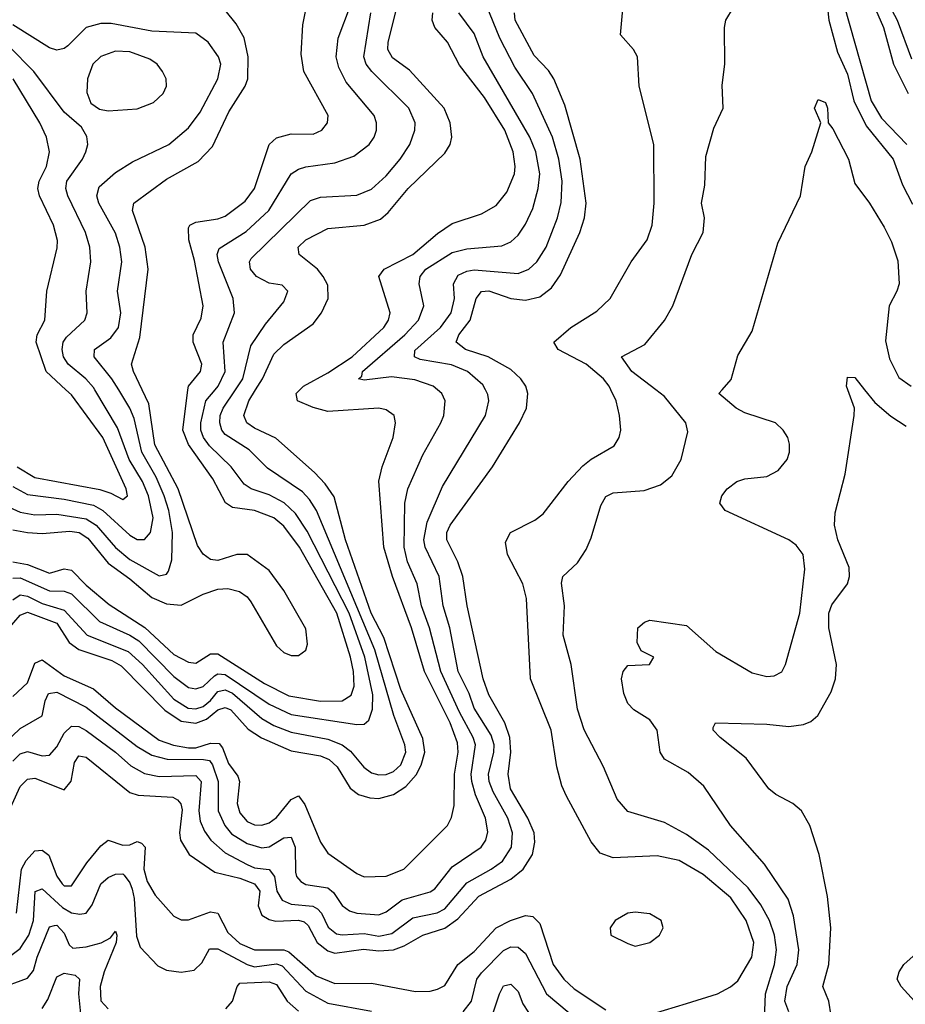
# Model space of a CAD drawing. Header units: inches. Extents: x 884549 to 1028252, y 526810 to 653624.
# Tile 930 of 1056: x 1003709 to 1006128, y 628321 to 631011. Entities that reach past the tile are written whole.
import ezdxf

# ---------------------------------------------------------------- set-up
doc = ezdxf.new("R2010")
doc.units = ezdxf.units.IN
doc.header["$MEASUREMENT"] = 0
doc.layers.add('B0602', color=7, linetype='Continuous')
doc.layers.add('B0603', color=7, linetype='Continuous')

msp = doc.modelspace()

# ---------------------------------------------------------------- linework, layer by layer
at = {"layer": 'B0602', "color": 5}
for points, elevation in [([(1003641.6, 629010), (1003710, 629074.9), (1003770, 629109.1), (1003778.1, 629150), (1003787.5, 629170), (1003810, 629174.4), (1003890, 629133.2), (1004030, 629025.8), (1004070, 629002.2), (1004111.2, 628991.2), (1004210.4, 628990.4), (1004226.8, 628986.8), (1004235.4, 628975.4), (1004251.1, 628930), (1004251.2, 628850), (1004268.9, 628810), (1004287.3, 628787.3), (1004330, 628760.2), (1004370, 628748.2), (1004390, 628751), (1004430, 628776.3), (1004450, 628777.6), (1004461.2, 628750), (1004462.1, 628682.1), (1004465.1, 628670), (1004476.7, 628656.7), (1004490, 628648.7), (1004550, 628639.5), (1004566.2, 628626.2), (1004590, 628591.1), (1004610, 628576.1), (1004630, 628570.1), (1004690, 628565.5), (1004710, 628573.8), (1004753.5, 628606.5), (1004830, 628628.6), (1004843, 628637), (1004890, 628697.1), (1004969.2, 628750), (1004982.4, 628770), (1004987.5, 628792.4), (1004981.1, 628830), (1004953.8, 628893.8), (1004943.9, 628930), (1004942.2, 628950), (1004953.5, 629030), (1004947.5, 629050), (1004910, 629119.1), (1004858.9, 629230), (1004828.4, 629350), (1004806.3, 629410), (1004794.1, 629470), (1004767.9, 629530), (1004758.9, 629570), (1004760.7, 629690), (1004769.1, 629730), (1004810, 629822.2), (1004859, 629910), (1004867.3, 629930), (1004871.2, 629970), (1004862.2, 629990), (1004850.1, 630000)], 2460), ([(1003670.7, 628829.3), (1003710, 628916.1), (1003730, 628936.2), (1003750, 628939), (1003830, 628907.3), (1003849.6, 628930.4), (1003858.4, 628981.6), (1003870, 629000.1), (1003890, 628996.2), (1004010, 628900.1), (1004032.7, 628892.7), (1004126.7, 628886.7), (1004139.8, 628879.8), (1004149.3, 628869.3), (1004152.3, 628852.3), (1004145.3, 628790), (1004147.6, 628770), (1004171.6, 628730), (1004241.9, 628681.9), (1004310, 628665.6), (1004349.8, 628649.8), (1004364.5, 628630), (1004359.8, 628590), (1004370, 628564.3), (1004390, 628553), (1004408.7, 628548.7), (1004470, 628550.6), (1004486, 628546), (1004496.7, 628536.7), (1004521.7, 628490), (1004550, 628467.3), (1004570, 628461.1), (1004648.2, 628471.8), (1004690, 628467.1), (1004730.1, 628469.9), (1004759.4, 628480.6), (1004809.6, 628510.4), (1004870, 628529.3), (1004905.4, 628554.6), (1004963.1, 628616.9), (1005050, 628662.9), (1005084.3, 628690), (1005109.3, 628730), (1005115.7, 628764.3), (1005114.1, 628790), (1005097.1, 628830), (1005049.7, 628910), (1005042.9, 628950), (1005050.4, 629009.6), (1005047.5, 629050), (1005033.8, 629090), (1004990, 629166.5), (1004974.7, 629210), (1004931, 629410), (1004919.3, 629490), (1004905.3, 629530), (1004875.3, 629590), (1004875.8, 629610), (1004885, 629630), (1004999.9, 629790), (1005074.2, 629910), (1005092.7, 629950), (1005096.6, 629990), (1005093.8, 630000)], 2420), ([(1003675.5, 629344.5), (1003710, 629384.8), (1003730, 629392.1), (1003810, 629362.4), (1003843.5, 629310), (1003870, 629290.9), (1003960.3, 629260.3), (1003985.9, 629245.9), (1004105.1, 629125.1), (1004150, 629094.5), (1004190, 629089.4), (1004219.4, 629100.6), (1004250, 629125.4), (1004270, 629132.1), (1004285.8, 629125.8), (1004332.6, 629072.6), (1004368.9, 629048.9), (1004450, 629013.8), (1004530, 628999.9), (1004553.8, 628990), (1004575.7, 628970), (1004611.9, 628911.9), (1004634.6, 628894.6), (1004664.9, 628884.9), (1004690, 628883.5), (1004730, 628894.5), (1004763.9, 628916.1), (1004791.8, 628948.2), (1004805.4, 628974.6), (1004815.3, 629010), (1004810, 629047.2), (1004750, 629181.2), (1004703, 629323), (1004668.7, 629390), (1004599, 629590), (1004567.7, 629707.7), (1004543.2, 629743.2), (1004513.8, 629773.8), (1004408, 629868), (1004350, 629894.9), (1004329.5, 629909.5), (1004321.2, 629930), (1004334.3, 629970), (1004352.9, 630000)], 2520), ([(1003679.8, 629679.8), (1003710, 629665.7), (1003750, 629658.8), (1003810, 629660), (1003890, 629647.4), (1003917.6, 629630), (1003970, 629569.1), (1004010, 629536.5), (1004090, 629491.4), (1004110, 629496.2), (1004115.5, 629504.5), (1004124.3, 629535.7), (1004126.3, 629610), (1004116.2, 629670), (1004103.6, 629710), (1004081.8, 629761.8), (1004041.9, 629830), (1004021.4, 629921.4), (1004010, 629950), (1003979.2, 630000)], 2640), ([(1003689.6, 629530.4), (1003730, 629522.9), (1003790, 629499), (1003830, 629511.1), (1003850, 629507), (1003890, 629466.6), (1003953.4, 629413.4), (1004050.2, 629350.2), (1004130, 629276.6), (1004170, 629255.5), (1004190, 629253.3), (1004230, 629278.7), (1004250, 629278.8), (1004377.8, 629197.8), (1004443.9, 629163.9), (1004530, 629149.3), (1004589.3, 629150.7), (1004614.2, 629165.8), (1004622.4, 629190), (1004620.4, 629230), (1004612.1, 629270), (1004574.6, 629390), (1004472.9, 629570), (1004430, 629627.5), (1004403.2, 629650), (1004350, 629670.2), (1004290, 629678.3), (1004271, 629691), (1004236.5, 629756.5), (1004170, 629850.4), (1004154.1, 629890), (1004168.3, 630000)], 2580), ([(1003690, 629485.5), (1003710, 629486.1), (1003790, 629450.7), (1003830, 629450.1), (1003850, 629442.3), (1003927.1, 629367.1), (1004009.9, 629330.1), (1004033.9, 629313.9), (1004130, 629216.5), (1004170, 629186.3), (1004190, 629182.9), (1004210, 629189.2), (1004241, 629219), (1004250, 629223.7), (1004270, 629221.8), (1004390, 629141.1), (1004450, 629113), (1004630, 629085.3), (1004650, 629086.8), (1004662.3, 629097.7), (1004672.4, 629127.6), (1004673, 629167), (1004651.7, 629270), (1004608.7, 629390), (1004494.3, 629614.3), (1004462.5, 629662.5), (1004431.2, 629691.2), (1004390, 629712.9), (1004341.4, 629730), (1004322.3, 629742.3), (1004286.1, 629790), (1004227.2, 629847.2), (1004210.8, 629870), (1004203.8, 629890), (1004203.3, 629910), (1004216.9, 629970), (1004242.4, 630000)], 2560), ([(1003690, 629162.2), (1003730, 629199.2), (1003750, 629252.8), (1003770, 629262.5), (1003830, 629218.9), (1003910, 629183.4), (1003970, 629131), (1004090, 629042.7), (1004129.1, 629029.1), (1004170, 629022), (1004190, 629022), (1004230, 629035), (1004253.6, 629033.6), (1004262.3, 629022.3), (1004278.8, 628978.8), (1004304.7, 628944.7), (1004309.4, 628930), (1004302.9, 628870), (1004310, 628844.2), (1004330, 628820.6), (1004350, 628811.9), (1004370, 628810.8), (1004390, 628816.7), (1004410, 628831.7), (1004450, 628880.3), (1004470.4, 628890.4), (1004487.3, 628867.3), (1004530, 628764.5), (1004550, 628734.2), (1004630, 628678.6), (1004649.6, 628669.6), (1004710, 628671.5), (1004757.8, 628690), (1004877, 628810), (1004888.4, 628831.6), (1004895.4, 628864.6), (1004896.5, 628950), (1004906.1, 629010), (1004904.8, 629035.2), (1004884.7, 629090), (1004814.7, 629230), (1004779.2, 629350), (1004727.2, 629490), (1004703.1, 629570), (1004689.6, 629750.4), (1004698.5, 629790), (1004728.6, 629870), (1004735.6, 629910), (1004731.6, 629930), (1004710, 629945.3), (1004689.9, 629949.9), (1004550, 629940.5), (1004510, 629951.5), (1004467.2, 629970), (1004463.6, 629990), (1004473.7, 630000)], 2480), ([(1003690, 628985.6), (1003710, 629005.8), (1003730, 629011.4), (1003770, 628999.7), (1003790, 629001.4), (1003810, 629025), (1003830, 629061.8), (1003850, 629080.7), (1003870, 629080.4), (1003890, 629068.8), (1003970, 629010), (1004012.5, 628972.5), (1004050, 628951.9), (1004090, 628943.6), (1004190, 628946.5), (1004204.2, 628930), (1004197.6, 628850), (1004201.5, 628821.5), (1004213.8, 628793.8), (1004230.8, 628770), (1004270, 628735.1), (1004330, 628703.1), (1004350, 628693.7), (1004390, 628689.7), (1004404.7, 628670), (1004411, 628630), (1004425.7, 628605.7), (1004450, 628594.9), (1004509.6, 628589.6), (1004522.2, 628582.2), (1004533.3, 628570), (1004551.4, 628531.4), (1004574, 628514), (1004590, 628510.7), (1004650, 628514.6), (1004690, 628506.9), (1004725.6, 628514.4), (1004782.7, 628557.3), (1004848.8, 628571.2), (1004870, 628582.1), (1004930, 628653.3), (1004996.9, 628690), (1005027.6, 628712.4), (1005051.8, 628750), (1005054.6, 628790), (1005042.2, 628830), (1005001.7, 628901.7), (1004990.9, 628930), (1004989.2, 628950), (1005004, 629010), (1005004.6, 629030), (1004996.4, 629056.4), (1004950.6, 629130), (1004936.8, 629170), (1004906.3, 629230), (1004884.1, 629350), (1004865.3, 629410), (1004854.7, 629490), (1004816.6, 629570), (1004813.1, 629590), (1004821.4, 629638.6), (1004863.8, 629736.2), (1004981.2, 629930), (1004989.9, 629969.9), (1004987.1, 629987), (1004980.7, 630000)], 2440), ([(1003690, 629735.8), (1003730, 629714.4), (1003830, 629701.7), (1003910, 629685.1), (1003935.9, 629670), (1004010, 629602.6), (1004030, 629591.5), (1004050, 629591.3), (1004066.3, 629610), (1004072.9, 629650), (1004060.7, 629710), (1004043.9, 629750), (1004008, 629810), (1003975.9, 629895.9), (1003913.9, 630000)], 2660), ([(1003690, 629617.9), (1003730.2, 629609.8), (1003770, 629607.9), (1003846, 629614), (1003871.1, 629610), (1003895, 629595), (1003950, 629526.5), (1004010, 629483.5), (1004070, 629432.4), (1004110, 629415.2), (1004150, 629412.1), (1004210, 629441.6), (1004250, 629455.2), (1004277.4, 629457.4), (1004308.9, 629448.9), (1004330, 629434), (1004340.4, 629420.4), (1004410, 629300.6), (1004430, 629282.1), (1004450, 629273.9), (1004470, 629274.4), (1004490, 629288.4), (1004495.2, 629304.8), (1004490, 629347.3), (1004430, 629451.8), (1004390, 629506.8), (1004330, 629549.8), (1004302, 629550), (1004250, 629533.9), (1004230, 629536.5), (1004210, 629550.6), (1004194.6, 629574.6), (1004141.6, 629730), (1004077.8, 629850), (1004061.6, 629961.6), (1004043.2, 630000)], 2620), ([(1003690, 629426.7), (1003710, 629439.8), (1003730, 629436.4), (1003770, 629416.2), (1003830, 629398.2), (1003892.7, 629330), (1004005.3, 629285.3), (1004044.1, 629250), (1004130, 629154.7), (1004169, 629130), (1004190, 629128.5), (1004210, 629135.1), (1004230, 629151.1), (1004250, 629176.2), (1004270, 629180.6), (1004290, 629171.5), (1004370, 629101.8), (1004403.3, 629083.3), (1004450, 629064.7), (1004550, 629045.1), (1004590, 629030), (1004612.8, 629012.8), (1004649, 628969), (1004670, 628953.6), (1004690, 628948), (1004710, 628949.2), (1004730, 628957.3), (1004750, 628975.7), (1004763.6, 629010), (1004760.8, 629030), (1004730.3, 629110.3), (1004679.1, 629290), (1004519.9, 629670), (1004500.5, 629700.5), (1004480.9, 629720.9), (1004385.9, 629785.9), (1004335.8, 629835.8), (1004270, 629878.3), (1004260.6, 629890), (1004255, 629910), (1004256.6, 629930), (1004264.7, 629950), (1004298.1, 630000)], 2540), ([(1003702.1, 629790), (1003750, 629760.1), (1003927.9, 629727.9), (1003958.1, 629718.1), (1003990, 629700.1), (1004002.9, 629710), (1003999.2, 629730), (1003935.9, 629870), (1003850, 629986.2), (1003835, 630000)], 2680), ([(1005410, 628287.1), (1005530, 628323.2), (1005614.7, 628350), (1005650, 628368.6), (1005670, 628385), (1005708.6, 628450), (1005713.9, 628490), (1005693.1, 628550), (1005651.6, 628611.6), (1005575.9, 628675.9), (1005510, 628714.2), (1005450, 628727.1), (1005330, 628721.5), (1005294.1, 628734.1), (1005270, 628765.3), (1005202.6, 628890), (1005190, 628917.7), (1005176, 628970), (1005160.1, 629070), (1005104, 629210), (1005093.1, 629430), (1005083.1, 629470), (1005040.9, 629550), (1005036.1, 629583.9), (1005049.6, 629610.4), (1005116.1, 629643.9), (1005138.5, 629661.5), (1005206.7, 629750), (1005247.4, 629792.6), (1005270, 629810.7), (1005332.8, 629847.2), (1005346, 629870), (1005350.6, 629889.4), (1005347.5, 629930), (1005338, 629970), (1005323.7, 630000)], 2380), ([(1005742.7, 628257.3), (1005746.2, 628350), (1005770.8, 628430), (1005775.9, 628470), (1005770.5, 628510), (1005756.5, 628550), (1005732.9, 628592.9), (1005698.9, 628638.9), (1005590, 628741.8), (1005530, 628785), (1005470, 628817.8), (1005370, 628847.9), (1005341.2, 628881.2), (1005303.4, 628970), (1005250.8, 629070.8), (1005232.3, 629127.7), (1005214.9, 629250), (1005193.4, 629330), (1005197.4, 629410), (1005188.5, 629471.5), (1005192.6, 629490), (1005232.2, 629527.8), (1005256, 629564), (1005270, 629595.5), (1005296, 629684), (1005310, 629708.8), (1005330, 629718.5), (1005415, 629725), (1005459.4, 629740.6), (1005490, 629764.9), (1005515.3, 629810), (1005534.3, 629885.7), (1005528.1, 629910), (1005470, 629981.6), (1005446.1, 630000)], 2360), ([(1005810, 628300.7), (1005798.8, 628330), (1005805.2, 628370), (1005832.9, 628430), (1005837.5, 628470), (1005822.5, 628562.5), (1005808.2, 628608.2), (1005743.6, 628703.6), (1005650, 628809.8), (1005577.2, 628917.2), (1005534.6, 628954.6), (1005470, 628991.1), (1005458.5, 629010), (1005450.4, 629070.4), (1005430, 629098), (1005386.1, 629126.1), (1005370, 629142.6), (1005359.1, 629170), (1005352.5, 629210), (1005357.2, 629230), (1005370, 629247), (1005428.7, 629250), (1005441.2, 629270), (1005406.5, 629286.5), (1005395.8, 629310), (1005397, 629350), (1005415.1, 629364.9), (1005430, 629370.3), (1005530, 629356.1), (1005610, 629284.7), (1005710, 629227.1), (1005750, 629216.9), (1005770, 629218.5), (1005790.6, 629229.4), (1005800.4, 629250), (1005839.8, 629390), (1005853.9, 629510), (1005848.8, 629550), (1005830, 629575.6), (1005810, 629589.8), (1005636.2, 629670), (1005621.3, 629690), (1005626.6, 629710), (1005641.3, 629730), (1005667.6, 629750), (1005690, 629756.9), (1005750, 629763.5), (1005780.6, 629779.4), (1005805.1, 629810), (1005811.9, 629830), (1005811.9, 629851.9), (1005806.9, 629870), (1005794.3, 629890), (1005773.3, 629910), (1005690, 629937), (1005665.8, 629950), (1005618.4, 629990), (1005627.2, 630000)], 2340), ([(1005925.8, 628290), (1005919.2, 628330), (1005902.3, 628370), (1005918.6, 628430), (1005924.9, 628530), (1005915.3, 628615.3), (1005892.8, 628730), (1005867.1, 628810), (1005844.2, 628850), (1005820.4, 628870), (1005774.4, 628894.4), (1005754.8, 628910), (1005693.4, 628993.4), (1005622, 629050), (1005603, 629070), (1005602.7, 629077.3), (1005609.7, 629090.3), (1005750, 629086.5), (1005810, 629080.5), (1005850, 629085.7), (1005870, 629094.2), (1005889.4, 629110.6), (1005925.4, 629174.6), (1005936.8, 629210), (1005939.6, 629250), (1005918.6, 629350), (1005919.3, 629390), (1005927.1, 629412.9), (1005969.9, 629470), (1005975.9, 629490), (1005974.2, 629514.2), (1005943.3, 629590), (1005934.9, 629630), (1005936.3, 629663.7), (1005964, 629770), (1005988.5, 629930), (1005988.7, 629950), (1005971.2, 630000)], 2320), ([(1006016.9, 630000), (1006045, 629965), (1006088.4, 629928.4), (1006130, 629900.7)], 2320), ([(1003700.3, 628570), (1003714, 628690), (1003726.1, 628713.9), (1003750, 628740.1), (1003770, 628742.1), (1003788.2, 628728.2), (1003810, 628671), (1003824.9, 628650), (1003830, 628644.7), (1003850, 628644.7), (1003892.3, 628707.7), (1003930, 628753.7), (1003950, 628769.6), (1003990, 628755.5), (1004010, 628757.1), (1004030, 628765.8), (1004041.5, 628761.5), (1004051.4, 628750), (1004048, 628690), (1004056.7, 628656.7), (1004079.2, 628619.2), (1004130, 628562.3), (1004150, 628551.9), (1004170, 628551.6), (1004230, 628573.3), (1004250, 628570.1), (1004277.3, 628517.3), (1004310, 628486.9), (1004350, 628469.8), (1004429.8, 628469.8), (1004444.3, 628464.3), (1004518.5, 628398.5), (1004570, 628377.5), (1004670, 628378.6), (1004790, 628356.2), (1004830, 628356.9), (1004850, 628362), (1004870, 628372.7), (1004905.3, 628430), (1004950, 628465.7), (1005009.9, 628530), (1005049.2, 628550), (1005090, 628563.6), (1005110, 628560.8), (1005130, 628542.2), (1005166.4, 628430), (1005194.7, 628390), (1005223.8, 628363.8), (1005310, 628305.9)], 2380), ([(1003670, 628443.5), (1003710, 628474), (1003733.7, 628510), (1003746.4, 628550), (1003750.8, 628629.2), (1003770, 628637), (1003825.3, 628585.3), (1003850, 628570.7), (1003872.9, 628567.1), (1003889.9, 628570.1), (1003906.9, 628593.1), (1003930.2, 628649.8), (1003950, 628667.9), (1003970, 628676.3), (1003990, 628677.7), (1003994.2, 628674.2), (1004010, 628653.1), (1004015.9, 628635.9), (1004021.5, 628610), (1004027.7, 628507.7), (1004037.5, 628477.5), (1004086.5, 628426.5), (1004110, 628414.4), (1004150, 628408.7), (1004185.5, 628414.5), (1004205.9, 628434.1), (1004227.4, 628472.6), (1004250, 628472.6), (1004329.9, 628429.9), (1004350, 628423.5), (1004410, 628431.6), (1004426.1, 628426.1), (1004490, 628357.4), (1004550, 628324.6), (1004670, 628302.4)], 2360), ([(1003544.3, 628315.7), (1003557.3, 628322.7), (1003594.8, 628325.2), (1003650, 628362.9), (1003730, 628392.9), (1003746.5, 628413.5), (1003756.4, 628450), (1003790, 628532.8), (1003803.7, 628536.3), (1003810, 628536.9), (1003830, 628515.4), (1003843.6, 628483.6), (1003854.2, 628474.2), (1003890, 628477.7), (1003930.9, 628489.1), (1003957.1, 628502.9), (1003970, 628520.8), (1003973.8, 628510), (1003972.1, 628490), (1003939.3, 628410), (1003928.8, 628370), (1003930.7, 628330.7), (1003950, 628309)], 2340), ([(1004919.9, 628300.1), (1004942.7, 628330), (1004957.2, 628390), (1004970, 628407.5), (1005030, 628467.7), (1005050, 628478), (1005070, 628477.3), (1005090, 628460.1), (1005147.9, 628350), (1005210, 628297.5)], 2360), ([(1006153.3, 628330), (1006117, 628370), (1006106.1, 628390), (1006110.8, 628410), (1006124.2, 628430), (1006190, 628488.9)], 2280), ([(1003770.4, 628309.6), (1003785.9, 628334.1), (1003810, 628396.3), (1003830, 628406.6), (1003860.6, 628400.6), (1003872.4, 628390), (1003869.7, 628350), (1003877, 628277)], 2320), ([(1004271.5, 628308.5), (1004289.9, 628330.1), (1004302.7, 628370), (1004310, 628378.9), (1004390, 628382.7), (1004410, 628375), (1004438.9, 628330), (1004470, 628302.4)], 2340), ([(1004992.6, 628270), (1005019.5, 628350), (1005030, 628371.2), (1005050, 628375.7), (1005070, 628356), (1005082.7, 628322.7), (1005098.3, 628298.3)], 2340)]:
    msp.add_lwpolyline(points, dxfattribs=dict(at, elevation=elevation))
at = {"layer": 'B0602', "color": 5, "elevation": 2420}
msp.add_lwpolyline([(1005390, 628572.8), (1005369.7, 628570.3), (1005335.2, 628550), (1005321.8, 628530), (1005323.2, 628510), (1005370, 628487.2), (1005390, 628480.1), (1005430, 628489.5), (1005456.8, 628510), (1005466.4, 628530), (1005461, 628550), (1005430, 628568)], close=True, dxfattribs=at)
at = {"layer": 'B0603', "color": 5}
for points, elevation in [([(1005323.7, 630000), (1005318.9, 630010), (1005303.8, 630030), (1005256.3, 630070), (1005179.9, 630110), (1005167.9, 630130), (1005214, 630170), (1005285.1, 630214.9), (1005321.7, 630250), (1005379.5, 630350), (1005422.9, 630410), (1005436.5, 630450), (1005441.5, 630510), (1005441.2, 630670), (1005401.2, 630830), (1005396.1, 630910), (1005385.1, 630930), (1005349.8, 630970), (1005364.5, 631130)], 2380), ([(1005908.2, 631111.8), (1005918.8, 631010), (1005943, 630923), (1005970, 630862.5), (1005987.4, 630790), (1006021.3, 630721.3), (1006094.4, 630630), (1006120.4, 630560.4), (1006147.6, 630507.6)], 2360), ([(1005945.3, 631105.3), (1006034.4, 630790), (1006062.6, 630742.6), (1006132.2, 630670)], 2380), ([(1005446.1, 630000), (1005381.3, 630050), (1005352.8, 630090), (1005416.3, 630123.7), (1005470.5, 630189.5), (1005492.7, 630230), (1005545, 630370), (1005575.4, 630430), (1005579.8, 630470), (1005571.1, 630510), (1005580.7, 630559.3), (1005582.8, 630637.2), (1005605, 630715), (1005630.7, 630769.3), (1005627.2, 630832.8), (1005635.3, 630890), (1005634, 630990), (1005638, 631010), (1005679.3, 631080.7)], 2360), ([(1006070, 631077.1), (1006105.6, 631010), (1006144.5, 630904.5)], 2440), ([(1004168.3, 630000), (1004169.6, 630010), (1004202.9, 630050), (1004205.9, 630070), (1004182.8, 630130), (1004182.4, 630150), (1004204.3, 630195.7), (1004209.9, 630230), (1004186.6, 630353.4), (1004170.9, 630410), (1004170, 630442.6), (1004173.6, 630450), (1004190, 630458.5), (1004250, 630467.1), (1004270, 630474.5), (1004324.8, 630515.2), (1004349.7, 630550.3), (1004389.9, 630670), (1004410, 630688.8), (1004450, 630699.6), (1004510, 630698.9), (1004534.2, 630710), (1004549.1, 630730), (1004551.2, 630750), (1004484.7, 630870), (1004477.2, 630917.2), (1004482.4, 630997.6), (1004492.6, 631047.4)], 2580), ([(1004242.4, 630000), (1004250.8, 630010), (1004269.9, 630050), (1004264.8, 630130), (1004295.1, 630210), (1004291.4, 630250), (1004251.7, 630350), (1004248.5, 630370), (1004253.5, 630386.5), (1004327, 630433), (1004389.1, 630490), (1004450.6, 630590), (1004470, 630603.1), (1004490, 630609.2), (1004570, 630620.6), (1004621.2, 630638.8), (1004663.4, 630670), (1004677.1, 630690), (1004683.2, 630710), (1004683.4, 630730), (1004676.9, 630750), (1004600.9, 630840.9), (1004580.9, 630880.9), (1004573.3, 630910), (1004579.1, 630960.9), (1004612, 631050)], 2560), ([(1004352.9, 630000), (1004371.6, 630030), (1004402.7, 630097.3), (1004430, 630123.7), (1004510, 630180.5), (1004533, 630210), (1004551.6, 630250), (1004550, 630286), (1004537.4, 630310), (1004522.4, 630330), (1004472.2, 630370), (1004469.2, 630390), (1004490, 630410.1), (1004550, 630441.1), (1004650, 630450.1), (1004693.9, 630466), (1004715.3, 630484.7), (1004769.5, 630550.5), (1004870, 630646.7), (1004885, 630670), (1004889.5, 630690), (1004884.5, 630730), (1004868.3, 630770), (1004773.3, 630873.3), (1004726.8, 630906.8), (1004714.4, 630930), (1004715.6, 630950), (1004745.6, 631070)], 2520), ([(1004980.7, 630000), (1004973.8, 630013.8), (1004931.9, 630050), (1004888.6, 630068.6), (1004803.1, 630083.1), (1004787.4, 630090), (1004787.9, 630107.9), (1004857.8, 630170), (1004887.6, 630210), (1004896.6, 630250), (1004893.7, 630290), (1004906.8, 630313.2), (1004930, 630324.1), (1004950, 630327.6), (1005070, 630318), (1005099.4, 630330), (1005121.5, 630350), (1005146.7, 630390), (1005177.8, 630470), (1005187.8, 630512.2), (1005190.2, 630570), (1005181.5, 630630), (1005163.9, 630690), (1005109.7, 630809.7), (1005061.5, 630881.5), (1005020.6, 630960.6), (1004983.6, 631050)], 2440), ([(1006033.9, 631070), (1006068.7, 630990), (1006095.4, 630890), (1006135.5, 630810)], 2420), ([(1004043.2, 630000), (1004019.2, 630050), (1004014.3, 630070), (1004037.1, 630142.9), (1004059.8, 630330), (1004051.2, 630390), (1004016.7, 630490), (1004020.2, 630510), (1004110, 630575.3), (1004196.3, 630623.7), (1004235.3, 630664.7), (1004280.1, 630759.9), (1004324.6, 630830), (1004331.5, 630850), (1004333.2, 630910), (1004321.5, 630961.5), (1004299.9, 630999.9), (1004270, 631037.1)], 2620), ([(1004298.1, 630000), (1004318.1, 630030), (1004339.8, 630120.2), (1004380.1, 630179.9), (1004430, 630240.2), (1004441.1, 630270), (1004425.6, 630285.6), (1004390, 630291.1), (1004355.3, 630310), (1004339.3, 630330), (1004336.4, 630350), (1004341.4, 630358.6), (1004503, 630517), (1004530, 630526.1), (1004630, 630532.2), (1004670, 630548.4), (1004710, 630585.2), (1004748.4, 630630), (1004774, 630670), (1004788.4, 630710), (1004788.8, 630730), (1004772.1, 630770), (1004670.2, 630870.2), (1004655.6, 630890), (1004648.9, 630910), (1004668.1, 631030)], 2540), ([(1004473.7, 630000), (1004483.8, 630010), (1004550, 630046.2), (1004616.5, 630090), (1004703, 630170), (1004715.8, 630190), (1004720.4, 630210), (1004689.9, 630310), (1004704.6, 630330), (1004782.3, 630370), (1004850, 630427), (1004890, 630454.4), (1004970, 630481), (1005010, 630503.9), (1005039.7, 630540.3), (1005060.5, 630590), (1005062.5, 630610), (1005056.7, 630650), (1005033.9, 630710), (1004978.5, 630798.5), (1004910, 630887.1), (1004877.6, 630950), (1004842.8, 630990), (1004835.5, 631010), (1004837.6, 631030)], 2480), ([(1004850.1, 630000), (1004838, 630010), (1004787.7, 630027.7), (1004724.3, 630035.7), (1004650, 630026.7), (1004634, 630030), (1004643, 630037), (1004645.5, 630050), (1004761.1, 630150), (1004798.5, 630190), (1004812.9, 630230), (1004799.9, 630290), (1004802.4, 630310), (1004817.9, 630330), (1004890, 630375.2), (1004930, 630385.1), (1005026.1, 630393.9), (1005050, 630404), (1005070, 630422.5), (1005090, 630452.7), (1005110, 630495.5), (1005125.4, 630550), (1005129.3, 630590), (1005118.3, 630650), (1005102.1, 630690), (1004974.8, 630910), (1004950, 630973.7), (1004908.7, 631030)], 2460), ([(1005093.8, 630000), (1005091, 630010), (1005077.7, 630030), (1005050, 630055.7), (1004988.5, 630090), (1004926.2, 630110), (1004901.1, 630130), (1004907.9, 630150), (1004939.2, 630190), (1004956.1, 630250), (1004970, 630269.1), (1004990, 630270.4), (1005050, 630249.4), (1005090, 630245.2), (1005130, 630254.6), (1005161.2, 630278.8), (1005185.6, 630314.4), (1005238.9, 630430), (1005252, 630470), (1005256, 630510), (1005239.8, 630630), (1005198.2, 630778.2), (1005168.1, 630850), (1005152.9, 630872.9), (1005114, 630914), (1005062.3, 631010), (1005060.1, 631030)], 2420), ([(1003979.2, 630000), (1003960.8, 630030), (1003912.1, 630090), (1003913.3, 630110), (1003957.8, 630142.2), (1003978.3, 630170), (1003984.7, 630210), (1003975.6, 630270), (1003987.6, 630350), (1003982.1, 630390), (1003970, 630427.8), (1003924.8, 630510), (1003919.3, 630530), (1003925.5, 630554.5), (1003970, 630593.6), (1004016.6, 630623.4), (1004116.2, 630670), (1004170, 630715.6), (1004201.5, 630758.5), (1004250, 630850.2), (1004258.3, 630890), (1004252.2, 630910), (1004224, 630950), (1004190, 630975), (1004070, 630979.8), (1003958.9, 631001.1), (1003930, 631001.2), (1003890.1, 630989.9), (1003839.9, 630940.1), (1003830, 630932.5), (1003810, 630927.9), (1003790, 630934.1), (1003690, 630997.2)], 2640), ([(1003913.9, 630000), (1003910, 630006.5), (1003889.5, 630030), (1003840.8, 630070), (1003828.7, 630090), (1003824.7, 630110), (1003827.8, 630130), (1003836.3, 630143.7), (1003886.6, 630190), (1003892.7, 630210), (1003889.9, 630270), (1003902.8, 630350), (1003900.4, 630390), (1003888.7, 630430), (1003840.3, 630530), (1003835.1, 630550), (1003837.8, 630570), (1003880.2, 630630), (1003889.4, 630650), (1003894.4, 630670), (1003892, 630692), (1003877.6, 630717.6), (1003830, 630758.3), (1003747, 630870), (1003678.9, 630938.9)], 2660), ([(1003835, 630000), (1003780.7, 630050), (1003754, 630130), (1003756.1, 630150), (1003777.4, 630190), (1003782.5, 630270), (1003811.5, 630388.5), (1003812.1, 630407.9), (1003800.8, 630450), (1003762.4, 630530), (1003757.9, 630550), (1003761.8, 630570), (1003782.1, 630610), (1003790.3, 630650), (1003781.8, 630690), (1003763.8, 630730), (1003691, 630850)], 2680), ([(1005627.2, 630000), (1005651.9, 630028.1), (1005670, 630094), (1005710, 630160.7), (1005779.6, 630400.4), (1005841.5, 630530), (1005854.2, 630610), (1005872.2, 630650), (1005897.2, 630730), (1005879.5, 630770), (1005890, 630793), (1005910, 630784.9), (1005915.8, 630770), (1005917.1, 630730), (1005930, 630713.4), (1005973.2, 630630), (1005990, 630564), (1006030, 630510.4), (1006070, 630444.2), (1006090, 630404), (1006107.1, 630352.9), (1006110.8, 630290), (1006105.2, 630270), (1006083.6, 630230), (1006073.6, 630133.6), (1006084.6, 630084.6), (1006110, 630033.8), (1006143.6, 630010)], 2340), ([(1005971.2, 630000), (1005967.7, 630010), (1005970, 630034.8), (1005990, 630033.4), (1006016.9, 630000)], 2320)]:
    msp.add_lwpolyline(points, dxfattribs=dict(at, elevation=elevation))
at = {"layer": 'B0603', "color": 5, "elevation": 2660}
msp.add_lwpolyline([(1003970, 630925.4), (1003930, 630910.9), (1003908.6, 630890), (1003893.5, 630850), (1003892.3, 630812.3), (1003903.4, 630783.4), (1003926.9, 630766.9), (1003950, 630762.3), (1004030, 630767.8), (1004074.6, 630785.4), (1004101, 630810), (1004109.8, 630830.2), (1004108.7, 630850), (1004098.8, 630870), (1004083.8, 630890), (1004063.9, 630903.9), (1004010, 630923.7)], close=True, dxfattribs=at)

doc.saveas('drawing.dxf')
